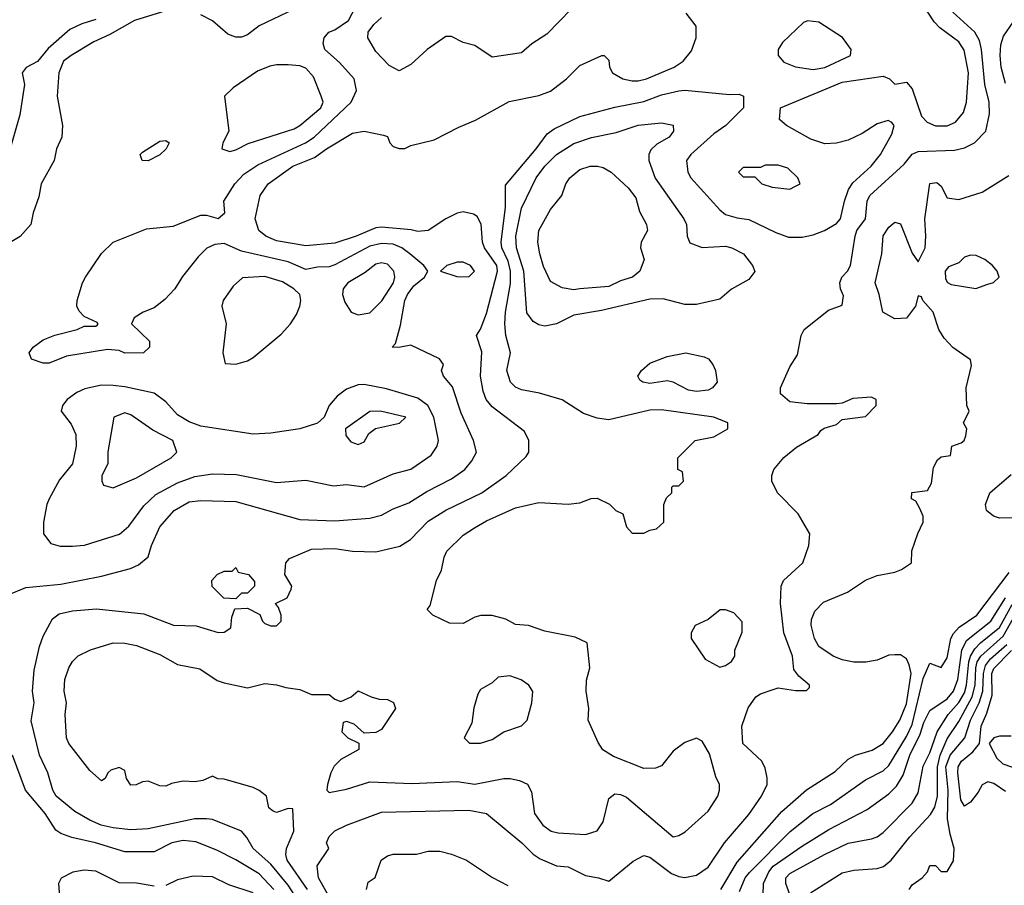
# Model space of a CAD drawing. Header units: inches. Extents: x 1793389 to 1900389, y 320802 to 470796.
# Tile 267 of 656: x 1831009 to 1834386, y 392644 to 395613. Entities that reach past the tile are written whole.
import ezdxf

# ---------------------------------------------------------------- set-up
doc = ezdxf.new("R2010")
doc.units = ezdxf.units.IN
doc.header["$MEASUREMENT"] = 0
doc.layers.add('B8339', color=7, linetype='Continuous')

msp = doc.modelspace()

# ---------------------------------------------------------------- linework, layer by layer
at = {"layer": 'B8339', "color": 2}
for points, elevation in [([(1831996.4, 392630), (1831926, 392730), (1831921.6, 392750), (1831924.5, 392770), (1831949.3, 392830), (1831946, 392906), (1831930, 392908), (1831890, 392894), (1831878, 392898), (1831864, 392910), (1831855.3, 392950), (1831830, 392969), (1831810, 392979), (1831710, 393008.7), (1831688.9, 393008.9), (1831670, 393018), (1831636.9, 393003.1), (1831610, 392999), (1831570, 393001.2), (1831530, 392993.2), (1831510, 392984), (1831490, 392985.2), (1831450, 393001.2), (1831430, 392999), (1831408.7, 392988.7), (1831390, 392988), (1831375.3, 393010), (1831370, 393038), (1831350, 393048.7), (1831321.4, 393038.6), (1831311.3, 393030), (1831302, 393010), (1831290, 393002), (1831250, 393038), (1831177.2, 393130), (1831169.3, 393150), (1831165.2, 393230), (1831169, 393270), (1831161.2, 393310), (1831164, 393350), (1831177.2, 393390), (1831190, 393411.3), (1831210, 393431), (1831251.6, 393451.6), (1831330, 393476), (1831370, 393474.8), (1831410, 393466.8), (1831490, 393436), (1831550, 393401), (1831626.4, 393386.4), (1831686.4, 393346.4), (1831710, 393338), (1831790, 393321), (1831850, 393336), (1831890, 393331.3), (1831922, 393322), (1831970, 393316), (1832010, 393298), (1832070, 393298), (1832090, 393282), (1832110, 393274), (1832146, 393290), (1832170, 393311.3), (1832214, 393290), (1832242, 393282), (1832270, 393281), (1832290.9, 393270.9), (1832298, 393250), (1832250, 393178), (1832230, 393168), (1832190, 393166), (1832156.4, 393196.4), (1832130, 393206), (1832118, 393202), (1832114, 393170), (1832134, 393150), (1832172, 393132), (1832172, 393110), (1832110, 393075.3), (1832087.5, 393052.5), (1832076, 393030), (1832064.7, 392990), (1832062, 392970), (1832070, 392962), (1832130, 392974), (1832210, 392998.8), (1832353.4, 392993.4), (1832510, 393000.7), (1832570, 392990.7), (1832670, 393010.6), (1832690.7, 393010.7), (1832723.5, 393003.5), (1832750.6, 392990.6), (1832764.5, 392964.5), (1832774.8, 392890), (1832802.8, 392850), (1832832, 392830), (1832856, 392824), (1832950, 392818.8), (1832989.3, 392830.7), (1833010, 392862), (1833030, 392942), (1833050, 392958), (1833070, 392956), (1833090, 392946.8), (1833250, 392810.8), (1833270, 392814.8), (1833291.9, 392828.1), (1833370, 392898), (1833404, 392950), (1833409, 392970), (1833409, 392990), (1833396.5, 393016.5), (1833374.8, 393094.8), (1833350, 393138), (1833330, 393148.7), (1833290, 393134), (1833250, 393104), (1833210, 393054), (1833190, 393046), (1833150, 393045.2), (1833045.6, 393085.6), (1833009.2, 393109.2), (1832993.6, 393133.6), (1832959.3, 393210), (1832960.9, 393250), (1832952.3, 393310), (1832952.5, 393347.5), (1832964, 393390), (1832955.3, 393475.3), (1832914.6, 393494.6), (1832810, 393515.3), (1832754.6, 393534.6), (1832710, 393539), (1832676.5, 393556.5), (1832630, 393569), (1832590.9, 393569.1), (1832570, 393564), (1832530, 393542), (1832483.1, 393543.1), (1832426, 393570), (1832406, 393590), (1832416.4, 393603.6), (1832439, 393690), (1832455.5, 393724.5), (1832465.2, 393770), (1832474, 393790), (1832530, 393844.7), (1832568.7, 393870), (1832610, 393894), (1832710, 393939.1), (1832790, 393957.3), (1832890, 393950.8), (1832930, 393956), (1832969.1, 393970.9), (1832990, 393971.3), (1833031.6, 393951.6), (1833054, 393930), (1833078, 393918), (1833090, 393874), (1833110, 393852), (1833150, 393852), (1833170, 393862), (1833193.6, 393866.4), (1833218, 393890), (1833218, 393950), (1833227.3, 393972.7), (1833246, 393990), (1833246, 394010), (1833250, 394014), (1833270, 394014), (1833286, 394030), (1833282, 394062), (1833266, 394070), (1833266, 394110), (1833326, 394170), (1833390, 394182), (1833438, 394210), (1833438, 394230), (1833390, 394249), (1833210, 394274.7), (1833170, 394273.3), (1833030, 394240.5), (1832990, 394245.6), (1832942.4, 394262.4), (1832869.3, 394309.3), (1832791.9, 394331.9), (1832730, 394343.7), (1832710, 394352.7), (1832692.7, 394370), (1832679.5, 394410), (1832692, 394470), (1832676.9, 394530), (1832673, 394570), (1832675.4, 394610), (1832692, 394708), (1832692.9, 394750), (1832684.4, 394784.4), (1832662.3, 394830), (1832659.8, 394850), (1832675.4, 394970), (1832675.1, 395044.9), (1832780.9, 395170), (1832818.4, 395221.6), (1832842, 395238), (1832930, 395280.5), (1833050, 395312.7), (1833150, 395332), (1833210, 395354.9), (1833270, 395368.2), (1833290, 395370.5), (1833444, 395356), (1833476.9, 395356.9), (1833492, 395350), (1833491.3, 395310), (1833430.8, 395250), (1833390, 395220.9), (1833310.8, 395150), (1833296, 395130), (1833301, 395090), (1833311.3, 395070), (1833410, 394960.7), (1833430, 394944.9), (1833470, 394933), (1833510, 394927.3), (1833602.3, 394882.3), (1833646.4, 394866.4), (1833693.1, 394866.9), (1833730, 394874.9), (1833769, 394890), (1833810, 394913.4), (1833824.5, 394930), (1833837.6, 394990), (1833851.8, 395030), (1833866.7, 395053.3), (1833929.4, 395110), (1833960.9, 395150), (1834000.2, 395219.8), (1834008, 395250), (1834000.4, 395260.4), (1833987.3, 395267.3), (1833950, 395256), (1833898, 395222), (1833850, 395199.5), (1833810, 395189.5), (1833770, 395187), (1833722.7, 395202.7), (1833639, 395250), (1833615.3, 395270), (1833618, 395310), (1833830, 395398), (1833970, 395418.8), (1833992, 395410), (1834010, 395392), (1834050, 395398), (1834070, 395376), (1834102, 395282), (1834121.4, 395261.4), (1834150, 395248.2), (1834190, 395248.2), (1834218.3, 395261.7), (1834246, 395294), (1834256.9, 395330), (1834263.1, 395430), (1834248.5, 395508.5), (1834230, 395536.2), (1834164.4, 395584.4), (1834144.9, 395604.9), (1834082.5, 395702.5)], 266), ([(1830970, 393640.7), (1831030, 393664.9), (1831150, 393677.1), (1831290, 393704), (1831389.3, 393730.7), (1831416.5, 393743.5), (1831449.3, 393770.7), (1831460.9, 393810), (1831490, 393874), (1831539.3, 393930), (1831590, 393959.1), (1831630, 393963.8), (1831750, 393960.5), (1831970, 393899.1), (1832090, 393894), (1832210, 393903), (1832250, 393913.4), (1832290, 393935.5), (1832343.9, 393956.1), (1832405.3, 393994.7), (1832490, 394038), (1832536, 394070), (1832560.1, 394099.9), (1832576, 394130), (1832566, 394170), (1832523.3, 394263.3), (1832493.3, 394353.3), (1832462, 394390), (1832455.3, 394410), (1832462, 394430), (1832449.3, 394449.3), (1832350, 394496), (1832308.9, 394488.9), (1832286, 394490), (1832298, 394502), (1832314.8, 394565.2), (1832329.7, 394650), (1832338.7, 394670), (1832360.6, 394699.4), (1832397.2, 394730), (1832409, 394750), (1832395.3, 394770), (1832346.6, 394810), (1832319.3, 394830), (1832290, 394842.6), (1832250, 394844.8), (1832210, 394836), (1832090, 394771.6), (1832070, 394765.1), (1832030, 394764.5), (1831990, 394756.2), (1831930, 394782.6), (1831770, 394818.4), (1831710, 394845.2), (1831678, 394842), (1831650.7, 394829.3), (1831620.7, 394799.3), (1831567.5, 394732.5), (1831541, 394690), (1831506.6, 394653.4), (1831470, 394624), (1831432, 394610), (1831402, 394590), (1831392, 394570), (1831454, 394510), (1831454, 394490), (1831434, 394470), (1831370, 394469), (1831350, 394478), (1831310, 394482), (1831170, 394459), (1831110, 394435.3), (1831090, 394435.3), (1831050, 394448.7), (1831042, 394470), (1831055.3, 394490), (1831090, 394514.8), (1831129.4, 394530.6), (1831206, 394550), (1831230, 394562), (1831270, 394562), (1831274.6, 394565.4), (1831278, 394570), (1831274.6, 394574.6), (1831230, 394595.3), (1831212.9, 394612.9), (1831205.2, 394630), (1831206.6, 394650), (1831224.5, 394710), (1831235.1, 394730), (1831290, 394810.8), (1831329.2, 394850), (1831444.2, 394895.8), (1831535.6, 394904.4), (1831630, 394942.8), (1831650, 394942.8), (1831690, 394931.3), (1831712.7, 394950), (1831709, 394990), (1831746.6, 395050), (1831777.5, 395082.5), (1831825.3, 395114.7), (1831989.3, 395190), (1832019.5, 395210), (1832146, 395330), (1832163.7, 395370), (1832156, 395410), (1832105.8, 395465.8), (1832056, 395510), (1832049.3, 395530.7), (1832053.2, 395550), (1832069, 395570), (1832090, 395578), (1832137, 395610), (1832162.4, 395657.6)], 274), ([(1832902, 395650), (1832816.7, 395563.3), (1832766, 395530), (1832730, 395499), (1832630, 395484), (1832570, 395524), (1832530, 395534), (1832490, 395555.3), (1832470, 395555.3), (1832406, 395510), (1832350, 395459.3), (1832310, 395437.2), (1832275.9, 395455.9), (1832230, 395504), (1832202.7, 395550), (1832204.5, 395570), (1832223.7, 395596.3), (1832250, 395620.5)], 270), ([(1831510, 395642.6), (1831402.8, 395610), (1831318.3, 395561.7), (1831262.9, 395537.1), (1831185.5, 395490), (1831159.3, 395470), (1831143, 395430), (1831137.3, 395350), (1831156, 395250), (1831154, 395210), (1831134.8, 395170), (1831126.8, 395130), (1831083, 395050), (1831075.2, 395004.8), (1831054.8, 394950), (1831046.8, 394910), (1831010.3, 394869.7), (1830950, 394832.3)], 274), ([(1831965.1, 392590), (1831930, 392644.2), (1831870, 392716.9), (1831809.6, 392770), (1831788.1, 392808.1), (1831769.6, 392829.6), (1831670, 392869.6), (1831650, 392871.8), (1831610, 392871.6), (1831450, 392837.6), (1831390, 392834), (1831330, 392841.3), (1831288.7, 392850), (1831250, 392867), (1831197.7, 392897.7), (1831134.5, 392950), (1831122.9, 392970), (1831105.1, 393030), (1831076.9, 393090), (1831048.1, 393208.1), (1831058.9, 393270), (1831053.3, 393310), (1831058.3, 393381.7), (1831077.2, 393462.8), (1831090, 393498), (1831121.6, 393558.4), (1831144.8, 393575.2), (1831190, 393584.9), (1831272.8, 393592.8), (1831434.6, 393574.6), (1831536.8, 393536.8), (1831614, 393534), (1831690, 393511.3), (1831710, 393512), (1831733.2, 393526.8), (1831736.4, 393563.6), (1831747.3, 393592.7), (1831790, 393594), (1831832.7, 393572.7), (1831842, 393550), (1831850, 393542), (1831870, 393534), (1831890, 393534), (1831906, 393550), (1831906, 393570), (1831896.4, 393596.4), (1831886, 393610), (1831926, 393630), (1831940.4, 393659.6), (1831942, 393670), (1831918, 393710), (1831922, 393750), (1831934.6, 393765.4), (1832010, 393797.3), (1832090, 393799.3), (1832150, 393790.6), (1832230, 393788), (1832312.9, 393807.1), (1832349.6, 393830.4), (1832410, 393893), (1832470, 393930.5), (1832594, 393990), (1832677.2, 394050), (1832745.6, 394114.4), (1832755.3, 394130), (1832755.3, 394170), (1832740.2, 394200.2), (1832630, 394285.2), (1832609.4, 394310), (1832598.4, 394338.4), (1832589.5, 394390.5), (1832593.8, 394473.8), (1832575.3, 394530), (1832590, 394551.3), (1832610, 394604.7), (1832648.3, 394750), (1832645.4, 394770), (1832603.6, 394830), (1832596.2, 394850), (1832591.7, 394911.7), (1832577.5, 394937.5), (1832565.6, 394945.6), (1832530, 394953.2), (1832510, 394949.2), (1832470.6, 394929.4), (1832410, 394889.2), (1832374, 394886), (1832351.9, 394891.9), (1832250, 394901.6), (1832230, 394898.4), (1832162.8, 394870), (1832090, 394846.3), (1831990, 394837.6), (1831890, 394854), (1831853.2, 394870), (1831829.3, 394890), (1831817, 394930), (1831833.2, 395010), (1831861.2, 395050), (1831946, 395110), (1832020.5, 395139.5), (1832061.2, 395170), (1832150, 395224), (1832190.6, 395230.6), (1832256.9, 395216.9), (1832270, 395212), (1832278, 395190), (1832290, 395178), (1832310, 395171.3), (1832330, 395171.3), (1832350, 395181), (1832430, 395200.7), (1832515.5, 395244.5), (1832572.1, 395267.9), (1832688.2, 395331.8), (1832790, 395352.7), (1832830, 395368), (1832884, 395410), (1832930, 395456), (1833006, 395490), (1833014, 395490), (1833030, 395474), (1833032, 395450), (1833042, 395430), (1833078, 395410), (1833110, 395402.4), (1833130, 395402.4), (1833159, 395410), (1833254, 395450), (1833284, 395470), (1833313.6, 395506.4), (1833329, 395550), (1833328.7, 395590), (1833294.6, 395634.6)], 270), ([(1831950, 395648.7), (1831830, 395591.8), (1831790, 395561.2), (1831770, 395553.2), (1831750, 395553.2), (1831722.7, 395562.7), (1831670, 395609.2), (1831630, 395629.4)], 274), ([(1832070, 392604.5), (1832033.6, 392670), (1832029.4, 392710.6), (1832069, 392770), (1832061.2, 392790), (1832070, 392811), (1832089.6, 392830.4), (1832130, 392850.7), (1832250, 392895.5), (1832550, 392901.6), (1832610, 392890.7), (1832730.7, 392790), (1832770.4, 392750.4), (1832794.6, 392734.6), (1832850, 392710.7), (1832890, 392707.7), (1832950, 392677.3), (1832994, 392670), (1833030, 392658), (1833112.9, 392727.1), (1833150, 392746), (1833170, 392741), (1833245.1, 392685.1), (1833270, 392674), (1833290, 392670.7), (1833330, 392678.8), (1833370, 392706.8), (1833426.6, 392790), (1833510, 392886.8), (1833552.7, 392950), (1833572.3, 392990), (1833572.7, 393012.7), (1833565.6, 393045.6), (1833554, 393070), (1833489.2, 393130), (1833486, 393190), (1833507.7, 393252.3), (1833534, 393290), (1833550, 393300.7), (1833590, 393314.8), (1833610, 393321), (1833670, 393312), (1833707.3, 393312.7), (1833718, 393322), (1833718, 393330), (1833681.2, 393361.2), (1833664, 393384), (1833659.3, 393430), (1833629.4, 393510), (1833618, 393610), (1833621.2, 393670), (1833629.2, 393690), (1833695.3, 393750), (1833715.3, 393810), (1833719, 393850), (1833678.6, 393918.6), (1833608, 393990), (1833588.7, 394030), (1833588.7, 394050), (1833595.3, 394070), (1833630, 394111.3), (1833672.9, 394147.1), (1833748, 394190), (1833756.4, 394203.6), (1833768.4, 394211.6), (1833810, 394224.7), (1833830, 394242), (1833910, 394252), (1833946, 394290), (1833946, 394310), (1833930, 394318), (1833866.4, 394313.6), (1833830, 394298), (1833810, 394295.3), (1833710, 394295.3), (1833650, 394302), (1833618, 394330), (1833618, 394350), (1833650, 394422), (1833677.2, 394462.8), (1833689, 394530), (1833699, 394550), (1833783.2, 394616.8), (1833830, 394634), (1833834.6, 394665.4), (1833824, 394690), (1833822, 394710), (1833828.7, 394730), (1833848.7, 394750), (1833859, 394770), (1833874.5, 394870), (1833880.7, 394890), (1833909.6, 394930), (1833916.2, 394990), (1833925.1, 395010), (1834042.9, 395117.1), (1834070, 395151), (1834090, 395161), (1834215.3, 395164.7), (1834250, 395173.4), (1834284, 395190), (1834322.7, 395230), (1834335.1, 395290), (1834333.6, 395330), (1834319.7, 395390), (1834308.3, 395510), (1834301.1, 395541.1), (1834284.5, 395570), (1834210, 395638)], 262), ([(1831270, 395613.6), (1831222, 395598), (1831181.3, 395578.7), (1831106.7, 395513.3), (1831070, 395469.2), (1831030.9, 395449.1), (1831018, 395430), (1831026, 395390), (1831010, 395286), (1830970.8, 395150)], 270), ([(1834390, 395394), (1834375.6, 395450), (1834371.6, 395490), (1834373.8, 395526.2), (1834383.6, 395556.4), (1834416.4, 395603.6)], 258), ([(1833413.6, 392630), (1833470, 392723.8), (1833623.3, 392896.7), (1833708.1, 392971.9), (1833805.8, 393034.2), (1833850, 393076.3), (1833875.3, 393090), (1833932.9, 393107.1), (1833970, 393130.5), (1834002.4, 393170), (1834027.6, 393210), (1834050, 393266), (1834066, 393370), (1834060.1, 393400.1), (1834050, 393421.2), (1834030, 393434), (1834010, 393434), (1833990, 393433.2), (1833950, 393416), (1833910.5, 393409.5), (1833870, 393409.6), (1833830, 393417), (1833799, 393430), (1833750, 393462.7), (1833734.5, 393490), (1833724.1, 393535.9), (1833724.8, 393555.2), (1833735.9, 393584.1), (1833765.4, 393614.6), (1833848, 393650), (1833910, 393690.8), (1833950, 393706.8), (1834010, 393718), (1834032.9, 393727.1), (1834068, 393750), (1834068.9, 393791.1), (1834088.9, 393851.1), (1834108, 393890), (1834108, 393910), (1834096.4, 393936.4), (1834082, 393962), (1834068, 393970), (1834068.4, 393991.6), (1834122, 393998), (1834136.4, 394023.6), (1834143.1, 394076.9), (1834156.4, 394103.6), (1834170, 394114), (1834202, 394118), (1834206, 394150), (1834238, 394162), (1834248, 394170), (1834254.6, 394185.4), (1834258, 394210), (1834246, 394230), (1834266, 394270), (1834258, 394290), (1834255.3, 394350), (1834273.6, 394426.4), (1834270, 394446), (1834210, 394489), (1834180.2, 394520.2), (1834162, 394550), (1834142, 394610), (1834106, 394650), (1834102, 394662), (1834090, 394666), (1834081, 394630), (1834050, 394589.2), (1834010, 394586.6), (1833969.2, 394610), (1833957, 394670), (1833943.6, 394710), (1833965.6, 394810), (1833970, 394871.3), (1833990, 394901), (1834010, 394918), (1834030, 394912), (1834070, 394812), (1834090, 394782), (1834114, 394830), (1834117.2, 394870), (1834113.2, 394930), (1834130, 395050.8), (1834154.4, 395054.4), (1834170, 395042), (1834190, 395002), (1834230, 394996), (1834310, 395020.7), (1834401.2, 395078.8)], 258), ([(1834470, 393905.4), (1834370, 393902.7), (1834349.5, 393909.5), (1834325.2, 393930), (1834321.2, 393950), (1834336, 393990), (1834410, 394053)], 254), ([(1833477.4, 392622.6), (1833496.9, 392670), (1833511.8, 392688.2), (1833651, 392829), (1833729.8, 392890.2), (1833790, 392921.6), (1833910, 393005.5), (1833970, 393037.1), (1833990, 393055.5), (1834050, 393154.4), (1834070, 393195.5), (1834107.2, 393352.8), (1834130, 393406), (1834170, 393391.3), (1834190, 393424.7), (1834203, 393490), (1834212, 393508), (1834230.9, 393529.1), (1834291.6, 393570), (1834402.6, 393717.4)], 254), ([(1833558.7, 392610), (1833560.5, 392650), (1833578.3, 392690), (1833593, 392710), (1833690, 392777.6), (1833784.1, 392835.9), (1833915.8, 392904.2), (1833990, 392958), (1834016.2, 392983.8), (1834038.7, 393021.3), (1834061.5, 393090), (1834097.3, 393162.7), (1834110, 393202.8), (1834130, 393244), (1834190, 393283.6), (1834212.1, 393310), (1834226.4, 393350), (1834240.3, 393450), (1834256.4, 393483.6), (1834339.7, 393550), (1834390.5, 393629.5)], 250), ([(1833656.1, 392596.1), (1833636.2, 392650), (1833637, 392670), (1833650, 392684.9), (1833769.8, 392750.2), (1833850, 392788.2), (1833930, 392803), (1833950, 392810.6), (1833970, 392824.9), (1834070, 392925.5), (1834090, 392961), (1834107.2, 393052.8), (1834130, 393098.8), (1834155.6, 393170), (1834193.5, 393230), (1834230, 393271.6), (1834250, 393304.4), (1834256.5, 393330), (1834263.9, 393410), (1834269.9, 393430.1), (1834284.9, 393455.1), (1834304, 393476), (1834370, 393528.1), (1834413, 393607)], 246), ([(1833721.1, 392618.9), (1833830, 392687.3), (1833870, 392696.3), (1833950, 392701.6), (1833971.3, 392708.7), (1833998, 392730), (1834062, 392810), (1834132.9, 392887.1), (1834148.2, 392911.8), (1834156.4, 392950), (1834157.4, 393050), (1834165.8, 393090), (1834190, 393146), (1834230, 393206), (1834276.2, 393290), (1834285.6, 393330), (1834287.8, 393390), (1834293.3, 393410), (1834306, 393430), (1834381.7, 393498.3), (1834432.5, 393587.5)], 242), ([(1834059.3, 392630), (1834070, 392646), (1834104, 392670), (1834122, 392690), (1834130, 392712), (1834150, 392712), (1834170, 392692), (1834190, 392692), (1834212.1, 392727.9), (1834214.5, 392770), (1834200.1, 392820.1), (1834191.7, 392871.7), (1834192.9, 392970), (1834185, 393050), (1834200.3, 393090), (1834250.6, 393149.4), (1834269.8, 393210), (1834299.8, 393270), (1834312.2, 393310), (1834314.1, 393370), (1834322, 393398), (1834339.2, 393420.8), (1834394.6, 393470)], 238), ([(1834390, 392966), (1834350, 392993.2), (1834330, 392999), (1834310, 392988.7), (1834296.7, 392963.3), (1834270, 392929), (1834250, 392915.3), (1834237.2, 392937.2), (1834226.3, 393030), (1834227.8, 393050), (1834239.6, 393070), (1834278.5, 393101.5), (1834300.9, 393130), (1834307.1, 393190), (1834325.8, 393234.2), (1834344, 393296), (1834343.7, 393370), (1834350, 393388.2), (1834411, 393449)], 234), ([(1834410, 393155.1), (1834370, 393155.6), (1834350.4, 393149.6), (1834334, 393130), (1834360.5, 393080.5), (1834380.5, 393060.5), (1834440.7, 393040.7)], 234), ([(1831880.5, 392630), (1831830, 392683), (1831750, 392731.8), (1831684.9, 392764.9), (1831613, 392793), (1831570, 392798), (1831531, 392790), (1831470, 392758.4), (1831370, 392758.4), (1831268.7, 392790), (1831187.9, 392807.9), (1831150, 392822), (1831133.3, 392833.3), (1831096, 392890), (1831029.2, 392970), (1830984, 393090)], 274), ([(1832198, 392630), (1832204.7, 392655.3), (1832228.7, 392671.3), (1832248.7, 392730), (1832270, 392744.7), (1832290, 392751.3), (1832370, 392751.3), (1832410, 392761), (1832450, 392761), (1832490, 392751), (1832542, 392730), (1832630.7, 392670.7), (1832683.5, 392643.5)], 258), ([(1831470, 392641.6), (1831410, 392651.6), (1831350, 392652.3), (1831270, 392692.7), (1831230, 392696), (1831190.7, 392689.3), (1831151.6, 392668.4), (1831142, 392650), (1831150.8, 392530)], 278), ([(1831810, 392618), (1831726.3, 392646.3), (1831670, 392673.2), (1831604.5, 392675.5), (1831550, 392662.7), (1831510, 392643.7)], 278)]:
    msp.add_lwpolyline(points, dxfattribs=dict(at, elevation=elevation))
for points, elevation in [([(1833711.1, 395608.9), (1833696.9, 395603.1), (1833625.8, 395534.2), (1833610.8, 395510), (1833610.8, 395490), (1833630, 395467.3), (1833670, 395450.5), (1833730, 395441.6), (1833770, 395448.4), (1833859, 395490), (1833861.2, 395510), (1833831.4, 395551.4), (1833750, 395604)], 270), ([(1831930, 395458.4), (1831890, 395458.4), (1831866.9, 395453.1), (1831824.4, 395435.6), (1831741.4, 395378.6), (1831711.3, 395350), (1831726, 395230), (1831706, 395190), (1831702, 395170), (1831730, 395161), (1831750, 395166.8), (1831792.3, 395187.7), (1831950, 395238.7), (1831970, 395250.3), (1832041.6, 395310), (1832049.6, 395330), (1832042.9, 395350), (1832016.3, 395416.3), (1831990, 395446), (1831970, 395454.5)], 278), ([(1833350, 394831.3), (1833430, 394836.3), (1833452, 394830), (1833491.3, 394810), (1833522, 394770), (1833530.9, 394749.1), (1833510, 394722), (1833450, 394689), (1833410, 394654), (1833330, 394636), (1833290, 394636), (1833215.6, 394655.6), (1833170, 394654.7), (1833004.4, 394615.6), (1832910, 394599.6), (1832850, 394569.6), (1832810, 394562), (1832790, 394566), (1832770, 394577.2), (1832747.9, 394607.9), (1832737.7, 394750), (1832712.4, 394830), (1832711.1, 394870), (1832730, 394966), (1832780.5, 395070), (1832809.8, 395110.2), (1832849.8, 395150.2), (1832910, 395188.5), (1832970, 395208.5), (1833054.5, 395225.5), (1833130, 395250.7), (1833210, 395258.8), (1833250.8, 395250.8), (1833251.3, 395230), (1833236, 395210), (1833194, 395186), (1833174, 395166), (1833166.8, 395150), (1833167.3, 395130), (1833189, 395069), (1833286.8, 394930), (1833296, 394910), (1833298, 394870), (1833307.9, 394847.9)], 262), ([(1831450, 395129), (1831428.7, 395130), (1831422, 395150), (1831430, 395158), (1831490, 395196), (1831510, 395198), (1831522, 395190), (1831511.3, 395170), (1831490, 395148.7)], 274), ([(1832910, 394686.6), (1832870, 394693.2), (1832830, 394715.3), (1832805.8, 394765.8), (1832793.2, 394810), (1832786, 394850), (1832789.4, 394890), (1832830, 394962), (1832868.7, 395010), (1832882, 395050), (1832895.3, 395070), (1832930, 395098.8), (1832966, 395110), (1832990.6, 395110.6), (1833010, 395106), (1833038, 395090), (1833095.6, 395035.6), (1833122, 395002), (1833134.4, 394954.4), (1833158.8, 394910), (1833162.8, 394890), (1833141, 394850), (1833138, 394830), (1833151, 394790), (1833136, 394750), (1833110.5, 394729.5), (1833070, 394717.2), (1833030, 394698), (1832930, 394689.5)], 258), ([(1833610, 395114), (1833566, 395114), (1833550, 395106), (1833490, 395106), (1833474, 395090), (1833490, 395074), (1833530, 395074), (1833554, 395050), (1833590, 395038), (1833650, 395032), (1833670, 395042), (1833686, 395050), (1833678, 395070), (1833643.1, 395103.1)], 270), ([(1832250, 394778.4), (1832230, 394774.5), (1832193.8, 394746.2), (1832134.8, 394710), (1832118.8, 394690), (1832116, 394670), (1832124.5, 394644.5), (1832146, 394610), (1832170, 394600.7), (1832210, 394607.3), (1832251.2, 394648.8), (1832291.6, 394710), (1832296.2, 394730), (1832292, 394750), (1832270, 394774.5)], 278), ([(1832530, 394781.2), (1832510, 394781.2), (1832474, 394770), (1832452, 394750), (1832508.4, 394731.6), (1832550, 394731.3), (1832568.7, 394750), (1832555.3, 394770)], 274), ([(1834270, 394805.1), (1834250, 394798), (1834230, 394779), (1834194.4, 394765.6), (1834182.8, 394750), (1834184, 394724), (1834190.9, 394710.9), (1834204, 394704), (1834288.9, 394691.1), (1834330, 394706), (1834348.9, 394711.1), (1834368, 394730), (1834362, 394750), (1834345.2, 394770), (1834319.3, 394790), (1834290, 394804.2)], 258), ([(1831850, 394731.5), (1831772.8, 394727.2), (1831741.1, 394698.9), (1831706.8, 394650), (1831702.8, 394630), (1831717.3, 394570), (1831706, 394470), (1831714, 394434), (1831750, 394431.3), (1831790, 394442.8), (1831810, 394454), (1831905.6, 394534.4), (1831938, 394570), (1831958.3, 394601.7), (1831969.5, 394630.5), (1831972.7, 394650), (1831969.4, 394670), (1831949.4, 394690), (1831910, 394714)], 278), ([(1833330, 394338), (1833302.5, 394342.5), (1833250, 394369.2), (1833230, 394374), (1833170, 394365.2), (1833146, 394370), (1833136.4, 394376.4), (1833128.7, 394390), (1833142, 394410), (1833170, 394434.8), (1833230, 394457.3), (1833294, 394470), (1833356.8, 394456.8), (1833371.3, 394450), (1833386, 394430), (1833396, 394410), (1833401, 394370), (1833384.7, 394350), (1833370, 394342.7)], 262), ([(1832190, 394361.6), (1832170, 394360.7), (1832130, 394345.1), (1832098.3, 394321.7), (1832070.7, 394290), (1832053.4, 394250), (1832030, 394229.5), (1831970, 394209.4), (1831870, 394194.7), (1831810, 394191.5), (1831630, 394218.7), (1831590, 394233.6), (1831550, 394257), (1831510, 394302), (1831470, 394331.6), (1831370, 394353.3), (1831330, 394357.6), (1831290, 394359.5), (1831232.8, 394347.2), (1831205.5, 394334.5), (1831171.3, 394310), (1831156, 394290), (1831151, 394270), (1831185.8, 394225.8), (1831202, 394190), (1831203, 394150), (1831190.4, 394089.6), (1831145.2, 394034.8), (1831110.6, 393970), (1831102, 393950), (1831090.8, 393890), (1831091, 393850), (1831116, 393816), (1831147.3, 393807.3), (1831190, 393807.3), (1831230.9, 393810.9), (1831351.5, 393848.5), (1831383.9, 393876.1), (1831434.9, 393945.1), (1831476.1, 393983.9), (1831550, 394024.4), (1831610, 394046.4), (1831670, 394055.8), (1831752.5, 394052.5), (1831890, 394025.5), (1831990, 394034), (1832085.6, 394014.4), (1832130, 394018.8), (1832190, 394011), (1832290, 394054.8), (1832350, 394070.8), (1832420.2, 394119.8), (1832441.2, 394150), (1832445.2, 394170), (1832429.3, 394250), (1832409.4, 394290), (1832374.7, 394314.7), (1832266.5, 394346.5)], 278), ([(1832246, 394270), (1832210, 394269.2), (1832126.8, 394210), (1832127.1, 394187.1), (1832144.5, 394164.5), (1832170, 394156), (1832190, 394164.7), (1832206.3, 394193.7), (1832229.4, 394210.6), (1832311.5, 394228.5), (1832333.2, 394250)], 282), ([(1831370, 394264), (1831332, 394250), (1831310.9, 394130.9), (1831310.8, 394090), (1831291, 394050), (1831291, 394030), (1831296.9, 394016.9), (1831330, 394007.3), (1831410, 394042), (1831528.7, 394110), (1831548, 394130), (1831534, 394170), (1831465.4, 394205.4), (1831390, 394257.2)], 282), ([(1831750, 393626), (1831708.9, 393628.9), (1831669.2, 393669.2), (1831668, 393690), (1831686, 393710), (1831710, 393722), (1831738, 393722), (1831750, 393734), (1831758, 393718), (1831794, 393710), (1831814, 393686), (1831814, 393670), (1831790, 393646), (1831770, 393646)], 270), ([(1833430, 393588.7), (1833411.6, 393588.4), (1833370, 393555.3), (1833325.4, 393534.6), (1833312, 393510), (1833312, 393490), (1833359.6, 393419.6), (1833410, 393392), (1833430, 393398), (1833450, 393412), (1833462, 393430), (1833462, 393450), (1833487.3, 393512.7), (1833487.3, 393547.3), (1833458, 393578)], 266), ([(1832690, 393362), (1832650, 393358), (1832630, 393338), (1832590, 393315.3), (1832579.8, 393300.2), (1832567.1, 393252.9), (1832559.8, 393200.2), (1832534, 393150), (1832552, 393132), (1832590, 393131.3), (1832630, 393144.7), (1832670, 393171), (1832730, 393191.3), (1832749.1, 393210.9), (1832765.2, 393270), (1832768.9, 393308.9), (1832755.3, 393330), (1832729.1, 393349.1)], 270)]:
    msp.add_lwpolyline(points, close=True, dxfattribs=dict(at, elevation=elevation))

doc.saveas('drawing.dxf')
